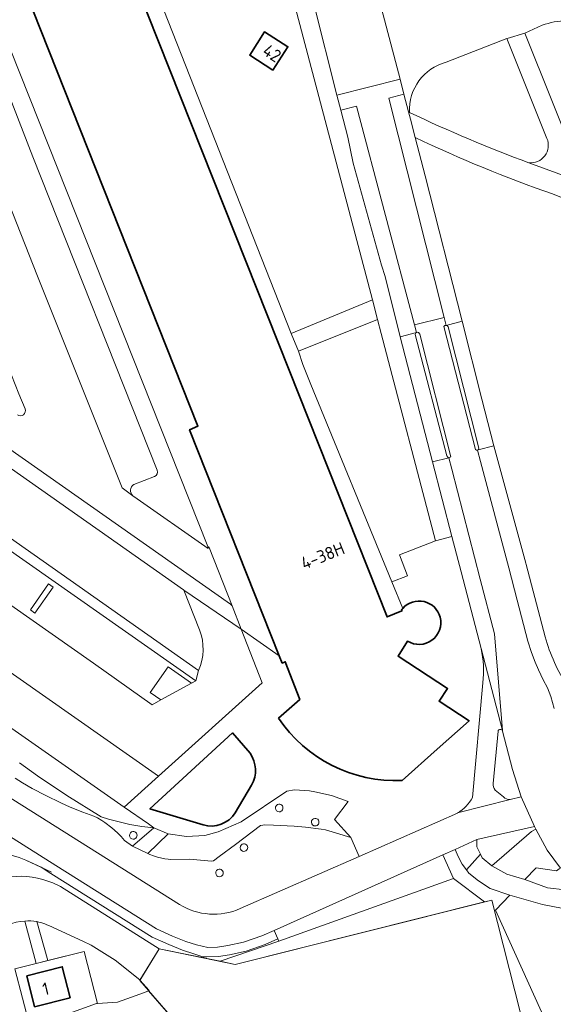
# Model space of a CAD drawing. Extents: x 150256 to 156914, y 461459 to 469481.
# Tile 266 of 656: x 154445 to 154502, y 464156 to 464262. Entities that reach past the tile are written whole.
import ezdxf
from ezdxf.enums import TextEntityAlignment as Align

# ---------------------------------------------------------------- set-up
doc = ezdxf.new("R2010")
doc.units = 0
doc.header["$LTSCALE"] = 0.75
for name, color, linetype, lineweight in [('B-RO-GR-BEPLANTING_CULTUUR_BOSPLANTSOEN-GV', 251, 'CONTINUOUS', 18), ('B-RO-GR-BOS_LOOF-GV', 251, 'CONTINUOUS', 13), ('B-RO-GR-GRAS-GV', 251, 'CONTINUOUS', 13), ('B-RO-GR-GROENVOORZIENING-GV', 251, 'CONTINUOUS', 18), ('B-RO-IE-TERREINAFSCHEIDING_KUNSTMATIG_HEKWERK-G', 251, 'IE-TERREINAFSCHEIDING-KUNSTMATIG', 18), ('B-RO-OG-BEBOUWING-GV', 6, 'CONTINUOUS', 35), ('B-RO-OG-BEBOUWING-T18', 1, 'CONTINUOUS', 18), ('B-RO-OG-TERREIN_CULTUURSCHEIDING-GV', 251, 'CONTINUOUS', 18), ('B-RO-VH-VERHARDING_ASFALT-GV', 251, 'CONTINUOUS', 18), ('B-RO-VH-VERHARDING_BETON-GV', 251, 'CONTINUOUS', 18), ('B-RO-VH-VERHARDING_BETONSTRAATSTEEN-GV', 251, 'CONTINUOUS', 18), ('B-RO-VH-VERHARDING_SIERBESTRATING-GV', 251, 'CONTINUOUS', 18), ('B-RO-VH-VERHARDING_TEGEL-GV', 251, 'CONTINUOUS', 18)]:
    doc.layers.add(name, color=color, linetype=linetype, lineweight=lineweight)
doc.styles.add('NLCS-ISO-M200-T18', font='NLCS-ISO.ttf', dxfattribs={"height": 360})
doc.linetypes.add('IE-TERREINAFSCHEIDING-KUNSTMATIG', pattern='A,4,[82,NLCS.SHX,S=0.75,R=90,X=0,Y=0],4,-2', length=10)

msp = doc.modelspace()

# ---------------------------------------------------------------- linework, layer by layer
at = {"layer": 'B-RO-GR-BEPLANTING_CULTUUR_BOSPLANTSOEN-GV'}
for points in [[(154472.368, 464162.84), (154472.48, 464162.591), (154491.229, 464169.335), (154490.094, 464171.871), (154471.96, 464163.753)], [(154498.496, 464152.497), (154501.391, 464153.498), (154495.74, 464165.94), (154497.296, 464167.553), (154495.168, 464168.262), (154493.913, 464169.083), (154492.899, 464169.903), (154492.636, 464170.254), (154492.174, 464170.869), (154491.74, 464171.69), (154491.404, 464172.457), (154490.094, 464171.871), (154491.229, 464169.335), (154494.573, 464166.805), (154494.591, 464166.81), (154495.362, 464167.002), (154498.439, 464154.867), (154498.795, 464153.119)]]:
    msp.add_lwpolyline(points, close=True, dxfattribs=at)
at = {"layer": 'B-RO-GR-BOS_LOOF-GV'}
msp.add_lwpolyline([(154502.851, 464166.141), (154500.816, 464166.545), (154497.296, 464167.553), (154495.74, 464165.94), (154501.391, 464153.498), (154503.415, 464149.002), (154517.887, 464155.516), (154517.12, 464156.051), (154513.955, 464158.4), (154514.227, 464158.501), (154513.518, 464159.018)], dxfattribs=at)
at = {"layer": 'B-RO-GR-GRAS-GV'}
msp.add_lwpolyline([(154473.741, 464145.636), (154464.776, 464150.042), (154458.457, 464157.271), (154458.031, 464157.062), (154455.132, 464156.047), (154452.988, 464155.91), (154452.866, 464155.902), (154445.731, 464153.329), (154444.235, 464152.789), (154448.049, 464136.887)], dxfattribs=at)
at = {"layer": 'B-RO-GR-GROENVOORZIENING-GV'}
for points in [[(154472.465, 464177.31, 0.93659), (154472.494, 464176.491)], [(154472.494, 464176.491, 1.0439022), (154472.465, 464177.31)], [(154476.336, 464175.789, 0.9365011), (154476.365, 464174.97)], [(154476.365, 464174.97, 1.0439022), (154476.336, 464175.789)], [(154456.777, 464174.374, 0.9354041), (154456.806, 464173.554)], [(154456.806, 464173.554, 1.0426727), (154456.777, 464174.374)], [(154468.678, 464173.062, 0.9389401), (154468.707, 464172.243)], [(154468.707, 464172.243, 1.0414631), (154468.678, 464173.062)], [(154466.046, 464170.331, 0.9365011), (154466.075, 464169.512)], [(154466.075, 464169.512, 1.0439878), (154466.046, 464170.331)]]:
    msp.add_lwpolyline(points, format="xyb", dxfattribs=at)
at = {"layer": 'B-RO-IE-TERREINAFSCHEIDING_KUNSTMATIG_HEKWERK-G'}
msp.add_lwpolyline([(154445.276, 464171.301, 0.1489637), (154439.234, 464171.943)], format="xyb", dxfattribs=at)
for points in [[(154448.036, 464170.02), (154445.276, 464171.301)], [(154498.439, 464154.867), (154495.362, 464167.002), (154467.767, 464160.102), (154459.602, 464161.772)], [(154459.602, 464161.772), (154457.506, 464158.359), (154464.776, 464150.042), (154473.741, 464145.636)]]:
    msp.add_lwpolyline(points, dxfattribs=at)
msp.add_lwpolyline([(154445.731, 464153.329), (154452.866, 464155.902), (154452.988, 464155.91), (154451.534, 464161.473), (154444.084, 464159.627)], close=True, dxfattribs=at)
at = {"layer": 'B-RO-OG-BEBOUWING-GV'}
for points in [[(154454.707, 464285.349), (154447.209, 464282.44), (154447.989, 464280.395), (154448.159, 464279.95), (154449.004, 464280.285), (154449.615, 464278.742), (154440.985, 464275.318), (154463.758, 464217.936), (154462.865, 464217.54), (154472.516, 464193.244), (154472.825, 464192.466), (154473.15, 464192.613), (154474.715, 464188.563), (154472.42, 464186.57)], [(154485.636, 464198.169), (154485.692, 464198.08), (154484.096, 464197.429), (154473.558, 464223.962), (154452.517, 464276.936), (154454.024, 464277.548), (154455.014, 464275.111), (154458.864, 464276.675), (154457.729, 464279.544), (154455.675, 464279.319), (154455.285, 464282.769), (154455.483, 464282.859)], [(154485.723, 464179.867), (154489.493, 464183.217), (154492.913, 464186.256), (154489.69, 464188.371), (154490.593, 464189.737), (154485.273, 464193.218), (154486.299, 464194.831)], [(154467.483, 464184.962), (154458.598, 464176.816), (154464.322, 464175.089)], [(154469.37, 464182.784), (154467.483, 464184.962)], [(154467.776, 464176.398), (154469.536, 464179.357)]]:
    msp.add_lwpolyline(points, dxfattribs=at)
for points in [[(154471.83, 464256.191), (154473.435, 464258.689), (154470.935, 464260.295), (154469.331, 464257.795)], [(154446.214, 464155.536), (154450.023, 464156.516), (154449.191, 464159.839), (154445.382, 464158.859)]]:
    msp.add_lwpolyline(points, close=True, dxfattribs=at)
for points in [[(154485.778, 464198.345, 0.0248731), (154485.636, 464198.169)], [(154489.807, 464197.391, 0.6011145), (154485.778, 464198.345)], [(154486.299, 464194.831, 0.6717006), (154489.807, 464197.391)], [(154472.42, 464186.57, 0.2620014), (154485.723, 464179.867)], [(154469.536, 464179.357, 0.2894794), (154469.37, 464182.784)], [(154464.322, 464175.089, 0.3373369), (154467.776, 464176.398)]]:
    msp.add_lwpolyline(points, format="xyb", dxfattribs=at)
at = {"layer": 'B-RO-OG-TERREIN_CULTUURSCHEIDING-GV'}
for points in [[(154463.432, 464289.912), (154458.037, 464287.735), (154458.411, 464286.789), (154462.351, 464276.833), (154455.585, 464274.124), (154473.801, 464227.876)], [(154473.801, 464227.876), (154482.52, 464231.486), (154471.838, 464271.957), (154469.778, 464271.425), (154468.281, 464277.221), (154470.329, 464277.746), (154467.8, 464287.276)], [(154501.28, 464248.84), (154497.055, 464259.395), (154496.983, 464259.575), (154490.45, 464257.03)], [(154487.124, 464248.947), (154488.2, 464244.84), (154492.173, 464229.2), (154494.298, 464220.835), (154495.576, 464215.804), (154499.005, 464203.21), (154499.049, 464203.05), (154501.076, 464195.294)], [(154502.672, 464242.57), (154501.88, 464242.88)], [(154462.245, 464200.316), (154462.232, 464200.348), (154426.161, 464225.667), (154424.969, 464219.005), (154424.968, 464218.999), (154463.839, 464191.673)], [(154463.949, 464196.052), (154462.245, 464200.316)], [(154472.368, 464162.84), (154471.96, 464163.753), (154470.623, 464163.155), (154468.681, 464162.496), (154466.989, 464162.114), (154465.878, 464161.949), (154464.831, 464161.922), (154463.597, 464162.197), (154462.461, 464162.575), (154461.022, 464163.15), (154459.324, 464163.924), (154448.502, 464170.72), (154424.287, 464186.027)], [(154445.276, 464171.301), (154446.914, 464170.541), (154447.961, 464169.879), (154458.849, 464163.042), (154460.629, 464162.23), (154462.117, 464161.635), (154463.33, 464161.232), (154464.306, 464160.908), (154464.734, 464160.919), (154465.965, 464160.951), (154467.173, 464161.13), (154468.953, 464161.532), (154470.989, 464162.223), (154472.368, 464162.84)], [(154472.48, 464162.591), (154472.368, 464162.84), (154470.989, 464162.223), (154468.953, 464161.532), (154467.173, 464161.13), (154465.965, 464160.951), (154464.734, 464160.919), (154464.306, 464160.908), (154463.33, 464161.232), (154462.117, 464161.635), (154460.629, 464162.23), (154458.849, 464163.042), (154447.961, 464169.879), (154446.914, 464170.541), (154445.276, 464171.301)], [(154502.737, 464170.445), (154502.61, 464170.355), (154502.314, 464170.146), (154500.125, 464170.486), (154498.908, 464169.225)], [(154448.187, 464168.848), (154448.998, 464168.456), (154459.602, 464161.772), (154466.154, 464160.432), (154472.48, 464162.591)], [(154498.908, 464169.225), (154501.357, 464168.326), (154503.242, 464168.112)], [(154443.119, 464134.389), (154443.12, 464134.389), (154443.163, 464134.208), (154443.262, 464133.789), (154449.274, 464131.778), (154448.049, 464136.887), (154444.235, 464152.789), (154445.731, 464153.329), (154444.084, 464159.627), (154446.368, 464160.193), (154445.173, 464164.749)], [(154446.464, 464164.692), (154447.618, 464160.503), (154451.534, 464161.473), (154452.988, 464155.91)], [(154452.988, 464155.91), (154455.132, 464156.047), (154458.031, 464157.062), (154458.457, 464157.271), (154458.535, 464157.309), (154457.536, 464158.408), (154457.522, 464158.424), (154454.853, 464160.54), (154452.275, 464162.172), (154451.39, 464162.592), (154447.729, 464164.291), (154447.519, 464164.361), (154447.298, 464164.447)]]:
    msp.add_lwpolyline(points, dxfattribs=at)
for points in [[(154471.83, 464256.191), (154469.331, 464257.795), (154470.935, 464260.295), (154473.435, 464258.689)], [(154484.611, 464201.189), (154486.296, 464201.86), (154485.428, 464204.109), (154489.311, 464205.626), (154483.447, 464227.894), (154483.061, 464229.391), (154474.581, 464225.991), (154475.043, 464224.551), (154475.91, 464222.419)], [(154493.739, 464173.503), (154493.762, 464172.738), (154494.136, 464171.925), (154494.313, 464171.542), (154495.372, 464170.681), (154499.628, 464174.384), (154500.081, 464174.621), (154499.929, 464174.911)], [(154502.737, 464170.445), (154501.311, 464172.356), (154500.081, 464174.621), (154499.628, 464174.384), (154495.372, 464170.681), (154496.954, 464169.807), (154498.908, 464169.225), (154500.125, 464170.486), (154502.314, 464170.146), (154502.61, 464170.355)], [(154494.573, 464166.805), (154491.229, 464169.335), (154472.48, 464162.591), (154466.154, 464160.432), (154467.767, 464160.102)]]:
    msp.add_lwpolyline(points, close=True, dxfattribs=at)
for points in [[(154490.45, 464257.03, 0.3563777), (154486.52, 464251.638)], [(154486.52, 464251.638, 0.0232209), (154499.32, 464246.235)], [(154501.88, 464242.88, -0.0270386), (154487.124, 464248.947)], [(154499.32, 464246.235, 0.5741716), (154501.28, 464248.84)], [(154463.839, 464191.673, 0.1950191), (154463.949, 464196.052)], [(154501.076, 464195.294, 0.0710768), (154503.461, 464189.965)], [(154439.234, 464171.943, -0.1489637), (154445.276, 464171.301)], [(154445.276, 464171.301, 0.1489637), (154439.234, 464171.943)], [(154443.658, 464169.509, -0.1278584), (154448.187, 464168.848)], [(154445.173, 464164.749, 0.3264563), (154439.766, 464160.36)], [(154447.298, 464164.447, 0.0491463), (154446.464, 464164.692)]]:
    msp.add_lwpolyline(points, format="xyb", dxfattribs=at)
at = {"layer": 'B-RO-VH-VERHARDING_ASFALT-GV'}
msp.add_lwpolyline([(154462.983, 464313.452), (154463.719, 464310.625), (154465.156, 464304.331), (154465.364, 464303.56), (154469.435, 464288.484), (154476.226, 464263.29), (154478.711, 464253.507), (154485.486, 464255.229), (154483.007, 464264.744)], dxfattribs=at)
for points in [[(154479.128, 464251.868), (154480.817, 464252.296), (154487.038, 464228.805), (154490.229, 464229.614), (154484.271, 464253.172), (154485.914, 464253.589), (154485.486, 464255.229), (154478.711, 464253.507)], [(154487.124, 464248.947), (154486.612, 464250.911), (154486.41, 464251.69), (154485.914, 464253.589), (154484.271, 464253.172), (154490.229, 464229.614), (154490.448, 464228.762), (154492.173, 464229.2), (154488.2, 464244.84)], [(154487.038, 464228.805), (154480.817, 464252.296), (154479.128, 464251.868), (154479.866, 464248.965), (154480.44, 464246.184), (154483.482, 464235.216), (154483.891, 464234.025), (154485.507, 464227.525), (154487.254, 464227.978)], [(154493.894, 464215.377), (154495.576, 464215.804), (154494.298, 464220.835), (154492.173, 464229.2), (154490.448, 464228.762), (154490.566, 464228.728), (154490.675, 464228.604), (154493.962, 464215.551)], [(154490.735, 464214.544), (154490.639, 464214.582), (154490.534, 464214.726), (154487.128, 464227.777), (154487.161, 464227.928), (154487.254, 464227.978), (154485.507, 464227.525), (154488.988, 464214.091)]]:
    msp.add_lwpolyline(points, close=True, dxfattribs=at)
at = {"layer": 'B-RO-VH-VERHARDING_BETON-GV'}
for points in [[(154502.05, 464187.578), (154501.705, 464188.894), (154501.349, 464189.827), (154500.887, 464190.685), (154500.372, 464191.751), (154500.025, 464192.569), (154499.634, 464193.618), (154499.238, 464194.814), (154498.087, 464199.218), (154497.176, 464202.707), (154494.132, 464214.134), (154493.808, 464215.364), (154493.694, 464215.346), (154493.606, 464215.435), (154490.214, 464228.62), (154490.302, 464228.732), (154490.448, 464228.762), (154490.229, 464229.614), (154487.038, 464228.805), (154487.254, 464227.978), (154487.348, 464228.029), (154487.463, 464227.995), (154487.62, 464227.813), (154490.934, 464214.638), (154490.735, 464214.544), (154491.056, 464213.294), (154494.114, 464201.489), (154495.632, 464195.633), (154496.494, 464185.235), (154496.511, 464185.17), (154496.516, 464185.15), (154497.579, 464181.03), (154498.526, 464178.114), (154499.929, 464174.911), (154500.081, 464174.621), (154501.311, 464172.356), (154502.737, 464170.445)], [(154501.076, 464195.294), (154499.049, 464203.05), (154499.005, 464203.21), (154495.576, 464215.804), (154493.894, 464215.377), (154493.808, 464215.364), (154494.132, 464214.134), (154497.176, 464202.707), (154498.087, 464199.218), (154499.238, 464194.814), (154499.634, 464193.618), (154500.025, 464192.569), (154500.372, 464191.751), (154500.887, 464190.685), (154501.349, 464189.827), (154501.705, 464188.894), (154502.05, 464187.578)]]:
    msp.add_lwpolyline(points, dxfattribs=at)
msp.add_lwpolyline([(154496.494, 464185.235), (154495.632, 464195.633), (154494.114, 464201.489), (154491.056, 464213.294), (154490.735, 464214.544), (154488.988, 464214.091), (154491.064, 464206.08), (154492.051, 464202.268), (154494.196, 464194.043)], close=True, dxfattribs=at)
msp.add_lwpolyline([(154503.461, 464189.965, -0.0710768), (154501.076, 464195.294)], format="xyb", dxfattribs=at)
at = {"layer": 'B-RO-VH-VERHARDING_BETONSTRAATSTEEN-GV'}
for points in [[(154461.789, 464298.981), (154452.066, 464292.865), (154448.369, 464291.429), (154443.441, 464289.572), (154436.005, 464286.426), (154427.914, 464283.273), (154420.774, 464280.338), (154412.444, 464277.272), (154405.379, 464274.477), (154405.891, 464273.181), (154406.957, 464270.484), (154408.022, 464267.787), (154409.088, 464265.09), (154410.154, 464262.393), (154411.219, 464259.696), (154412.363, 464256.801), (154412.647, 464256.172), (154412.634, 464255.811), (154412.541, 464255.626), (154422.459, 464230.22), (154423.093, 464229.775), (154426.782, 464227.187), (154467.25, 464198.797), (154467.437, 464198.629)], [(154467.437, 464198.629), (154464.973, 464204.876), (154464.833, 464204.982), (154464.857, 464204.786), (154456.861, 464210.369), (154456.822, 464210.399), (154456.814, 464210.404), (154456.776, 464210.431), (154455.634, 464211.289), (154451.318, 464222.031), (154446.514, 464234.049), (154442.047, 464245.311), (154429.355, 464277.676), (154429.333, 464277.725)], [(154429.355, 464277.676), (154442.047, 464245.311), (154446.514, 464234.049), (154451.318, 464222.031), (154455.634, 464211.289), (154456.776, 464210.431), (154456.814, 464210.404)], [(154459.39, 464213.192), (154446.006, 464246.872), (154433.954, 464278.011)], [(154423.57, 464274.913), (154433.131, 464250.028), (154438.965, 464235.379), (154439.783, 464233.312), (154443.29, 464224.488), (154443.328, 464224.408), (154444.507, 464221.39), (154445.18, 464219.797)], [(154483.007, 464264.744), (154485.486, 464255.229), (154485.914, 464253.589), (154486.41, 464251.69), (154486.52, 464251.638)], [(154490.45, 464257.03), (154496.983, 464259.575), (154497.021, 464259.587), (154498.903, 464260.156), (154498.898, 464260.169), (154500.77, 464261)], [(154463.839, 464191.673), (154463.527, 464190.556), (154463.07, 464190.33), (154459.771, 464188.511), (154458.861, 464187.977), (154452.539, 464192.473), (154423.804, 464212.594), (154424.625, 464217.814), (154424.968, 464218.999), (154424.969, 464219.005), (154426.161, 464225.667), (154426.172, 464226.32), (154426.782, 464227.187), (154423.093, 464229.775), (154422.849, 464229.36), (154423.28, 464229.064), (154420.504, 464213.125), (154419.699, 464208.275), (154423.172, 464205.791), (154459.526, 464180.32), (154470.674, 464190.366), (154468.426, 464196.124), (154462.245, 464200.316), (154463.949, 464196.052)], [(154456.885, 464211.659), (154459.089, 464212.519)], [(154456.814, 464210.404), (154456.78, 464210.435)], [(154444.587, 464181.766), (154446.514, 464180.342), (154449.663, 464178.234), (154453.381, 464175.957), (154454.145, 464175.694), (154456.453, 464175.148), (154457.739, 464174.911), (154459.025, 464174.758), (154458.44, 464175.2), (154455.851, 464177.008), (154422.102, 464200.58)], [(154496.021, 464185.145), (154495.485, 464179.541)], [(154497.318, 464177.829), (154497.325, 464177.83), (154498.526, 464178.114), (154497.579, 464181.03), (154496.516, 464185.15), (154496.511, 464185.17)], [(154495.732, 464178.833), (154496.613, 464178.094)], [(154454.853, 464160.54), (154457.522, 464158.424), (154457.536, 464158.408), (154459.602, 464161.772), (154448.998, 464168.456), (154448.187, 464168.848)], [(154447.298, 464164.447), (154447.519, 464164.361), (154447.729, 464164.291), (154451.39, 464162.592), (154452.275, 464162.172), (154454.853, 464160.54)]]:
    msp.add_lwpolyline(points, dxfattribs=at)
for points in [[(154500.77, 464261, -0.1604582), (154506.03, 464261.16)], [(154486.52, 464251.638, -0.3563777), (154490.45, 464257.03)], [(154445.18, 464219.797, -0.7482157), (154444.356, 464219.143)], [(154459.089, 464212.519, 0.4110982), (154459.39, 464213.192)], [(154456.78, 464210.435, -0.492666), (154456.885, 464211.659)], [(154463.949, 464196.052, -0.1950191), (154463.839, 464191.673)], [(154496.511, 464185.17, 0.7816808), (154496.021, 464185.145)], [(154495.485, 464179.541, 0.2129785), (154495.732, 464178.833)], [(154496.613, 464178.094, 0.2394712), (154497.318, 464177.829)], [(154448.187, 464168.848, 0.1278584), (154443.658, 464169.509)], [(154439.766, 464160.36, -0.3264563), (154445.173, 464164.749)], [(154445.173, 464164.749, -0.0720677), (154446.464, 464164.692)], [(154446.464, 464164.692, -0.0491463), (154447.298, 464164.447)]]:
    msp.add_lwpolyline(points, format="xyb", dxfattribs=at)
for points in [[(154473.801, 464227.876), (154474.581, 464225.991), (154483.061, 464229.391), (154482.52, 464231.486)], [(154490.735, 464214.544), (154490.934, 464214.638), (154487.62, 464227.813), (154487.463, 464227.995), (154487.348, 464228.029), (154487.254, 464227.978), (154487.161, 464227.928), (154487.128, 464227.777), (154490.534, 464214.726), (154490.639, 464214.582)], [(154493.808, 464215.364), (154493.894, 464215.377), (154493.962, 464215.551), (154490.675, 464228.604), (154490.566, 464228.728), (154490.448, 464228.762), (154490.302, 464228.732), (154490.214, 464228.62), (154493.606, 464215.435), (154493.694, 464215.346)], [(154458.645, 464189.318), (154460.556, 464192.064), (154463.07, 464190.33), (154463.527, 464190.556), (154424.625, 464217.814), (154423.804, 464212.594), (154452.539, 464192.473), (154458.861, 464187.977), (154459.771, 464188.511)], [(154422.102, 464200.58), (154455.851, 464177.008), (154459.526, 464180.32), (154423.172, 464205.791)], [(154445.782, 464198.189), (154447.719, 464200.974), (154448.191, 464200.636), (154446.237, 464197.854)], [(154445.782, 464198.189), (154446.237, 464197.854), (154448.191, 464200.636), (154447.719, 464200.974)], [(154459.771, 464188.511), (154463.07, 464190.33), (154460.556, 464192.064), (154458.645, 464189.318)], [(154460.582, 464174.11), (154459.025, 464174.758), (154456.749, 464172.805), (154458.372, 464172.009)], [(154494.136, 464171.925), (154493.762, 464172.738), (154493.739, 464173.503), (154491.404, 464172.457), (154491.74, 464171.69), (154492.174, 464170.869), (154492.636, 464170.254)]]:
    msp.add_lwpolyline(points, close=True, dxfattribs=at)
at = {"layer": 'B-RO-VH-VERHARDING_SIERBESTRATING-GV'}
msp.add_lwpolyline([(154444.136, 464180.098), (154444.918, 464179.591), (154445.954, 464178.996), (154447.407, 464178.249), (154449.047, 464177.445), (154450.047, 464176.978), (154451.394, 464176.454), (154452.572, 464176.027), (154452.972, 464175.836), (154453.429, 464175.56), (154453.767, 464175.334), (154454.523, 464174.76), (154455.127, 464174.218), (154455.505, 464173.831), (154455.865, 464173.427), (154456.749, 464172.805), (154459.025, 464174.758), (154457.739, 464174.911), (154456.453, 464175.148), (154454.145, 464175.694), (154453.381, 464175.957), (154449.663, 464178.234), (154446.514, 464180.342), (154444.587, 464181.766)], dxfattribs=at)
msp.add_lwpolyline([(154480.189, 464173.729), (154478.453, 464175.672), (154479.897, 464177.611), (154478.141, 464178.236), (154476.32, 464178.637), (154475.768, 464178.734), (154474.138, 464178.839), (154473.307, 464178.727), (154468.431, 464175.434), (154465.945, 464174.344), (154464.495, 464173.959), (154462.535, 464173.839), (154460.582, 464174.11), (154458.372, 464172.009), (154458.581, 464171.92), (154459.003, 464171.76), (154459.434, 464171.627), (154460.207, 464171.449), (154460.567, 464171.396), (154460.847, 464171.378), (154462.852, 464171.418), (154465.229, 464171.205), (154465.429, 464171.24), (154466.061, 464171.689), (154467.807, 464172.974), (154470.501, 464175.012), (154470.736, 464175.076), (154470.914, 464175.089), (154471.901, 464175.062), (154474.096, 464174.947), (154475.314, 464174.845), (154477.012, 464174.631), (154477.496, 464174.551)], close=True, dxfattribs=at)
for points in [[(154472.494, 464176.491, -0.93659), (154472.465, 464177.31)], [(154472.465, 464177.31, -1.0439022), (154472.494, 464176.491)], [(154476.365, 464174.97, -0.9365011), (154476.336, 464175.789)], [(154476.336, 464175.789, -1.0439022), (154476.365, 464174.97)], [(154456.806, 464173.554, -0.9354041), (154456.777, 464174.374)], [(154456.777, 464174.374, -1.0426727), (154456.806, 464173.554)]]:
    msp.add_lwpolyline(points, format="xyb", dxfattribs=at)
at = {"layer": 'B-RO-VH-VERHARDING_TEGEL-GV'}
for points in [[(154464.833, 464204.982), (154435.513, 464278.718), (154439.574, 464280.329), (154440.625, 464277.547), (154441.661, 464277.947), (154440.869, 464279.983), (154442.127, 464280.471), (154442.918, 464278.434), (154443.524, 464278.668), (154442.732, 464280.703), (154445.296, 464281.698), (154446.087, 464279.659), (154446.742, 464279.913), (154445.949, 464281.951), (154447.209, 464282.44), (154454.707, 464285.349), (154458.411, 464286.789), (154458.037, 464287.735), (154463.432, 464289.912)], [(154467.8, 464287.276), (154470.329, 464277.746), (154468.281, 464277.221), (154469.778, 464271.425), (154471.838, 464271.957), (154482.52, 464231.486), (154483.061, 464229.391), (154483.447, 464227.894), (154489.311, 464205.626), (154491.064, 464206.08), (154488.988, 464214.091), (154485.507, 464227.525), (154483.891, 464234.025), (154483.482, 464235.216), (154480.44, 464246.184), (154479.866, 464248.965), (154479.128, 464251.868), (154478.711, 464253.507), (154476.226, 464263.29), (154469.435, 464288.484)], [(154485.778, 464198.345), (154484.611, 464201.189), (154475.91, 464222.419), (154475.043, 464224.551), (154474.581, 464225.991), (154473.801, 464227.876), (154455.585, 464274.124), (154462.351, 464276.833), (154458.411, 464286.789), (154454.707, 464285.349)], [(154455.483, 464282.859), (154455.285, 464282.769), (154455.675, 464279.319), (154457.729, 464279.544), (154458.864, 464276.675), (154455.014, 464275.111), (154454.024, 464277.548), (154452.517, 464276.936), (154473.558, 464223.962)], [(154433.954, 464278.011), (154446.006, 464246.872), (154459.39, 464213.192)], [(154504.91, 464245.13), (154498.903, 464260.156), (154497.021, 464259.587), (154496.983, 464259.575), (154497.055, 464259.395), (154501.28, 464248.84)], [(154486.52, 464251.638), (154486.41, 464251.69), (154486.612, 464250.911), (154487.124, 464248.947)], [(154499.32, 464246.235), (154499.33, 464246.22), (154506.28, 464243.694)], [(154506.48, 464243.59), (154506.29, 464243.69), (154506.28, 464243.694), (154499.33, 464246.22), (154499.32, 464246.235)], [(154501.88, 464242.88), (154502.672, 464242.57), (154509.84, 464240.25), (154509.98, 464240.13)], [(154445.18, 464219.797), (154444.507, 464221.39), (154443.328, 464224.408), (154443.29, 464224.488)], [(154473.558, 464223.962), (154484.096, 464197.429), (154485.692, 464198.08), (154485.636, 464198.169)], [(154459.089, 464212.519), (154456.885, 464211.659)], [(154456.78, 464210.435), (154456.814, 464210.404), (154456.822, 464210.399), (154456.861, 464210.369), (154464.857, 464204.786), (154464.833, 464204.982)], [(154494.196, 464194.043), (154492.051, 464202.268), (154491.064, 464206.08), (154489.311, 464205.626), (154485.428, 464204.109), (154486.296, 464201.86), (154484.611, 464201.189), (154485.778, 464198.345)], [(154472.42, 464186.57), (154474.715, 464188.563), (154473.15, 464192.613), (154472.825, 464192.466), (154472.516, 464193.244), (154468.426, 464196.124), (154470.674, 464190.366), (154459.526, 464180.32), (154455.851, 464177.008), (154458.44, 464175.2), (154459.025, 464174.758), (154460.582, 464174.11), (154462.535, 464173.839), (154464.495, 464173.959), (154465.945, 464174.344), (154468.431, 464175.434), (154473.307, 464178.727), (154474.138, 464178.839), (154475.768, 464178.734), (154476.32, 464178.637), (154478.141, 464178.236), (154479.897, 464177.611), (154478.453, 464175.672), (154480.189, 464173.729), (154481.08, 464171.704), (154491.674, 464176.365), (154491.679, 464176.366)], [(154486.299, 464194.831), (154485.273, 464193.218), (154490.593, 464189.737), (154489.69, 464188.371), (154492.913, 464186.256), (154489.493, 464183.217), (154485.723, 464179.867)], [(154496.511, 464185.17), (154496.494, 464185.235), (154494.196, 464194.043)], [(154494.379, 464190.345), (154493.266, 464178.042)], [(154493.266, 464178.042), (154494.379, 464190.345)], [(154461.793, 464166.54), (154426.207, 464188.913)], [(154426.207, 464188.913), (154461.793, 464166.54)], [(154424.287, 464186.027), (154448.502, 464170.72), (154459.324, 464163.924), (154461.022, 464163.15), (154462.461, 464162.575), (154463.597, 464162.197), (154464.831, 464161.922), (154465.878, 464161.949), (154466.989, 464162.114), (154468.681, 464162.496), (154470.623, 464163.155), (154471.96, 464163.753), (154490.094, 464171.871), (154491.404, 464172.457), (154493.739, 464173.503), (154499.929, 464174.911), (154498.526, 464178.114), (154497.325, 464177.83), (154497.318, 464177.829), (154491.679, 464176.366), (154491.674, 464176.365), (154481.08, 464171.704), (154468.309, 464166.088)], [(154464.322, 464175.089), (154458.598, 464176.816), (154467.483, 464184.962), (154469.37, 464182.784)], [(154495.485, 464179.541), (154496.021, 464185.145)], [(154468.309, 464166.088), (154481.08, 464171.704), (154480.189, 464173.729), (154477.496, 464174.551), (154477.012, 464174.631), (154475.314, 464174.845), (154474.096, 464174.947), (154471.901, 464175.062), (154470.914, 464175.089), (154470.736, 464175.076), (154470.501, 464175.012), (154467.807, 464172.974), (154466.061, 464171.689), (154465.429, 464171.24), (154465.229, 464171.205), (154462.852, 464171.418), (154460.847, 464171.378), (154460.567, 464171.396), (154460.207, 464171.449), (154459.434, 464171.627), (154459.003, 464171.76), (154458.581, 464171.92), (154458.372, 464172.009), (154456.749, 464172.805), (154455.865, 464173.427), (154455.505, 464173.831), (154455.127, 464174.218), (154454.523, 464174.76), (154453.767, 464175.334), (154453.429, 464175.56), (154452.972, 464175.836), (154452.572, 464176.027), (154451.394, 464176.454), (154450.047, 464176.978), (154449.047, 464177.445), (154447.407, 464178.249), (154445.954, 464178.996), (154444.918, 464179.591), (154444.136, 464180.098)], [(154469.536, 464179.357), (154467.776, 464176.398)], [(154496.613, 464178.094), (154495.732, 464178.833)], [(154491.679, 464176.366), (154497.318, 464177.829)], [(154503.242, 464168.112), (154501.357, 464168.326), (154498.908, 464169.225), (154496.954, 464169.807), (154495.372, 464170.681), (154494.313, 464171.542), (154494.136, 464171.925), (154492.636, 464170.254), (154492.899, 464169.903), (154493.913, 464169.083), (154495.168, 464168.262), (154497.296, 464167.553), (154500.816, 464166.545), (154502.851, 464166.141)], [(154445.173, 464164.749), (154446.368, 464160.193), (154447.618, 464160.503), (154446.464, 464164.692)]]:
    msp.add_lwpolyline(points, dxfattribs=at)
for points in [[(154499.32, 464246.235, -0.0232209), (154486.52, 464251.638)], [(154487.124, 464248.947, 0.0270386), (154501.88, 464242.88)], [(154501.28, 464248.84, -0.5741716), (154499.32, 464246.235)], [(154444.356, 464219.143, 0.7482157), (154445.18, 464219.797)], [(154459.39, 464213.192, -0.4110982), (154459.089, 464212.519)], [(154456.885, 464211.659, 0.492666), (154456.78, 464210.435)], [(154485.636, 464198.169, -0.0248731), (154485.778, 464198.345)], [(154485.778, 464198.345, -0.6011145), (154489.807, 464197.391)], [(154489.807, 464197.391, -0.6717006), (154486.299, 464194.831)], [(154494.196, 464194.043, -0.0922003), (154494.379, 464190.345)], [(154494.379, 464190.345, 0.0922003), (154494.196, 464194.043)], [(154485.723, 464179.867, -0.2620014), (154472.42, 464186.57)], [(154496.021, 464185.145, -0.7816808), (154496.511, 464185.17)], [(154469.37, 464182.784, -0.2894794), (154469.536, 464179.357)], [(154495.732, 464178.833, -0.2129785), (154495.485, 464179.541)], [(154493.266, 464178.042, -0.1418804), (154491.679, 464176.366)], [(154491.679, 464176.366, 0.1418804), (154493.266, 464178.042)], [(154497.318, 464177.829, -0.2394712), (154496.613, 464178.094)], [(154467.776, 464176.398, -0.3373369), (154464.322, 464175.089)], [(154468.707, 464172.243, -0.9389401), (154468.678, 464173.062)], [(154468.678, 464173.062, -1.0414631), (154468.707, 464172.243)], [(154466.075, 464169.512, -0.9365011), (154466.046, 464170.331)], [(154466.046, 464170.331, -1.0439878), (154466.075, 464169.512)], [(154468.309, 464166.088, -0.2461711), (154461.793, 464166.54)], [(154461.793, 464166.54, 0.2461711), (154468.309, 464166.088)], [(154446.464, 464164.692, 0.0720677), (154445.173, 464164.749)]]:
    msp.add_lwpolyline(points, format="xyb", dxfattribs=at)
for points in [[(154426.161, 464225.667), (154462.232, 464200.348), (154462.245, 464200.316), (154468.426, 464196.124), (154467.437, 464198.629), (154467.25, 464198.797), (154426.782, 464227.187), (154426.172, 464226.32)], [(154463.839, 464191.673), (154424.968, 464218.999), (154424.625, 464217.814), (154463.527, 464190.556)]]:
    msp.add_lwpolyline(points, close=True, dxfattribs=at)

# ---------------------------------------------------------------- texts
at = {"layer": 'B-RO-OG-BEBOUWING-T18', "style": 'NLCS-ISO-M200-T18'}
for s, rotation, p in [('42', 327.3, (154471.73, 464258.01)), ('4-38H', 21.7, (154477.18, 464204.005)), ('1', 13.4, (154447.406, 464157.475))]:
    msp.add_text(s, height=1.35, rotation=rotation, dxfattribs=at).set_placement(p, align=Align.MIDDLE)

doc.saveas('drawing.dxf')
